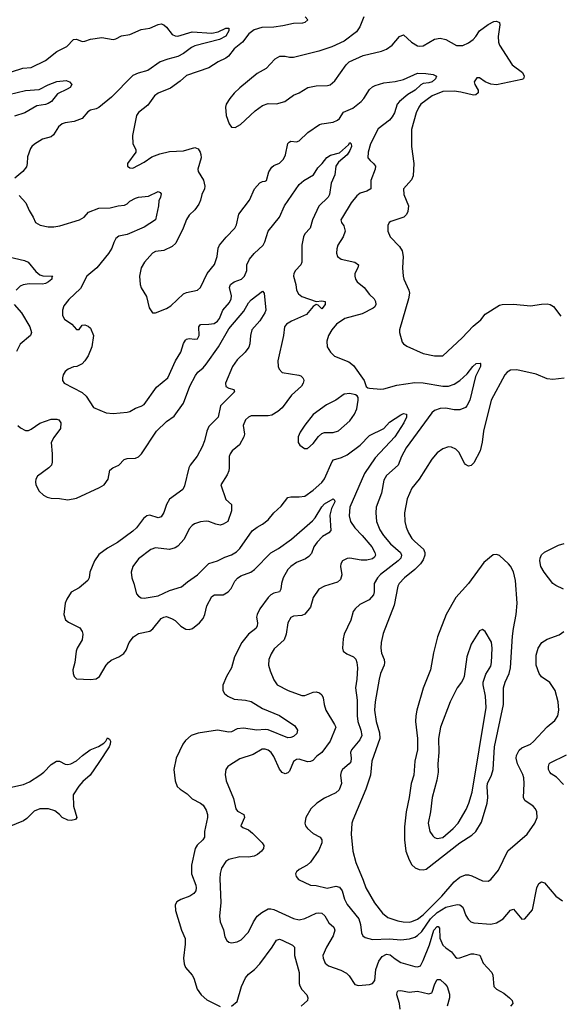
# Model space of a CAD drawing. Header units: inches. Extents: x 2134017 to 2292458, y 756222 to 916513.
# Tile 289 of 387: x 2222548 to 2226375, y 902344 to 909330. Entities that reach past the tile are written whole.
import ezdxf

# ---------------------------------------------------------------- set-up
doc = ezdxf.new("R2010")
doc.units = ezdxf.units.IN
doc.header["$MEASUREMENT"] = 0
doc.layers.add('C2920', color=7, linetype='Continuous')

msp = doc.modelspace()

# ---------------------------------------------------------------- linework, layer by layer
at = {"layer": 'C2920', "color": 5}
for points, elevation in [([(2222490, 908960.7), (2222570, 908985.2), (2222630, 908990.3), (2222730, 909039.6), (2222810, 909104.2), (2222881.2, 909138.8), (2222930, 909190.4), (2222950, 909192), (2222990, 909174.6), (2223010, 909176.9), (2223050, 909191.1), (2223130, 909202.6), (2223210.7, 909189.3), (2223230, 909193.4), (2223270, 909215.8), (2223330, 909225.2), (2223410, 909260.2), (2223470, 909268.9), (2223530, 909296.1), (2223550, 909299.6), (2223570, 909294.3), (2223590, 909277), (2223630, 909226), (2223650, 909216), (2223670, 909214), (2223770, 909244.1), (2223910, 909233.6), (2223956.6, 909243.4), (2224010, 909270.3), (2224030.5, 909270), (2224032, 909250), (2224010, 909214.3), (2223965.3, 909190), (2223790, 909144.4), (2223766.9, 909133.1), (2223710.1, 909089.9), (2223670, 909068.8), (2223598, 909050), (2223544, 909030), (2223455.5, 908970), (2223388.5, 908951.5), (2223350, 908933.3), (2223199.6, 908780.4), (2223110, 908708.2), (2223090, 908697.4), (2223050, 908687.6), (2223030, 908676.2), (2222990, 908629.7), (2222933, 908607), (2222870, 908597.4), (2222848.4, 908590), (2222823.7, 908570), (2222786.9, 908513.1), (2222770, 908498), (2222710, 908482.9), (2222652, 908448), (2222633.4, 908430), (2222623.9, 908416.1), (2222603.6, 908356.4), (2222601.8, 908310), (2222594.9, 908285.1), (2222570, 908254), (2222514, 908206)], 340), ([(2224572.7, 909350), (2224590.6, 909330), (2224570.8, 909310), (2224553.8, 909306.2), (2224490, 909302.5), (2224414.6, 909285.4), (2224350, 909277.7), (2224265.7, 909274.3), (2224210, 909257.4), (2224173.4, 909230), (2224129, 909171), (2224070, 909123.8), (2224028.1, 909071.9), (2224010, 909056.2), (2223956, 909030), (2223890, 908987.6), (2223730, 908933.5), (2223686.3, 908893.7), (2223616.5, 908843.5), (2223530, 908809.6), (2223504.4, 908790), (2223455.9, 908724.1), (2223390, 908671.8), (2223376.4, 908650), (2223348.9, 908508.9), (2223350.4, 908450.4), (2223370.8, 908410), (2223370.8, 908390), (2223311.3, 908310), (2223312, 908290), (2223330, 908278), (2223350, 908276), (2223430, 908318), (2223484.1, 908355.9), (2223542.5, 908377.5), (2223610, 908394.9), (2223710, 908399.2), (2223790, 908422.6), (2223813.5, 908413.5), (2223828.7, 908390), (2223833.4, 908373.4), (2223834, 908350), (2223811.8, 908270), (2223813.4, 908253.4), (2223851.3, 908191.3), (2223861.5, 908150), (2223858.5, 908130), (2223840.2, 908090), (2223831, 908049), (2223819.3, 908020.7), (2223790, 907980.7), (2223750, 907942), (2223730, 907912.7), (2223707.4, 907850), (2223656.1, 907743.9), (2223630, 907721.5), (2223570, 907693.3), (2223510, 907684.2), (2223490, 907673.6), (2223432.4, 907610), (2223410.4, 907570), (2223397.6, 907510), (2223403.1, 907450), (2223410, 907426.8), (2223446.1, 907366.1), (2223466.5, 907286.5), (2223490, 907250.6), (2223510, 907250.4), (2223590, 907282), (2223619.1, 907300.9), (2223710, 907386), (2223730, 907394.6), (2223808, 907412), (2223830, 907430.6), (2223878.3, 907530), (2223930, 907594), (2223947.2, 907650), (2223955.3, 907710), (2223965.1, 907730), (2224012.1, 907787.9), (2224074, 907850), (2224084.4, 907875.6), (2224101.4, 907950), (2224177.7, 908050), (2224212.6, 908130), (2224250, 908172.2), (2224270, 908183), (2224290, 908184.9), (2224297.2, 908190), (2224315.1, 908250), (2224335.3, 908284.7), (2224350, 908296.5), (2224390, 908312.9), (2224419.9, 908340.1), (2224433.5, 908370), (2224448.9, 908451.1), (2224458.6, 908461.4), (2224470, 908467), (2224510, 908463.6), (2224530, 908470.3), (2224591.3, 908528.7), (2224674.3, 908585.7), (2224690, 908592), (2224770, 908603), (2224802.7, 908617.3), (2224815.8, 908630), (2224845.2, 908674.8), (2224910, 908703.2), (2224968.7, 908750), (2224988.7, 908770), (2225030, 908834.6), (2225050, 908852.6), (2225070, 908863.2), (2225130, 908883.2), (2225210, 908891.8), (2225270, 908905.8), (2225370, 908950.2), (2225429.1, 908949.1), (2225480.5, 908940.5), (2225504.9, 908930), (2225496.5, 908910), (2225472.4, 908890), (2225450, 908882.2), (2225410, 908877.3), (2225392.5, 908867.5), (2225352, 908830), (2225301.5, 908798.5), (2225240.9, 908750), (2225225.3, 908730), (2225205.5, 908670), (2225190, 908639.8), (2225170, 908617.8), (2225090, 908556.4), (2225035.2, 908450), (2225019.6, 908390), (2225017.1, 908350), (2225033, 908330), (2225058, 908310), (2225070.3, 908290), (2225067.9, 908270), (2225039.4, 908190), (2225038.7, 908130), (2225010, 908114), (2224961.7, 908098.3), (2224939.2, 908080.8), (2224898.2, 908030), (2224837, 907930), (2224826.7, 907910), (2224830, 907892), (2224847.5, 907867.5), (2224857, 907830), (2224843.1, 907790), (2224805.3, 907730), (2224796.2, 907703.8), (2224793.8, 907673.8), (2224801.3, 907650), (2224827.3, 907630), (2224924, 907610), (2224950.4, 907590), (2224946, 907570), (2224924.9, 907530), (2224924, 907510), (2224929.2, 907489.2), (2224941.3, 907470), (2224990.1, 907430.1), (2225030, 907381.1), (2225062.6, 907350), (2225072.4, 907330), (2225073.6, 907310), (2225066.3, 907293.7), (2225056, 907284), (2224977, 907243), (2224854.9, 907210), (2224794.6, 907170), (2224760.8, 907130), (2224738.3, 907090), (2224727.2, 907050), (2224728.7, 907010), (2224752.2, 906970), (2224781.6, 906941.6), (2224881.7, 906901.7), (2224916.2, 906876.2), (2224990.6, 906770), (2225006.4, 906726.4), (2225018, 906718), (2225030, 906716), (2225108.2, 906708.2), (2225130, 906710.4), (2225223.5, 906736.5), (2225350, 906755.9), (2225410, 906754.1), (2225550, 906730.8), (2225590, 906730.2), (2225630, 906743.5), (2225669.2, 906770.7), (2225722.4, 906817.6), (2225761.3, 906870), (2225784.5, 906890), (2225813.4, 906893.4), (2225817.3, 906890), (2225815.3, 906870), (2225781.7, 906798.3), (2225741.6, 906630), (2225720.3, 906590), (2225710, 906578.9), (2225670, 906561.3), (2225630, 906561.8), (2225570, 906572.6), (2225530, 906570.5), (2225490, 906555.9), (2225470, 906539.9), (2225290, 906292.8), (2225256.2, 906230), (2225232.1, 906170), (2225150, 906095.6), (2225130, 906062), (2225112.9, 905970), (2225075.9, 905870), (2225073, 905830), (2225079.7, 905770), (2225102, 905710), (2225129.3, 905670), (2225177.1, 905610), (2225247.7, 905550), (2225256.1, 905530), (2225250.1, 905510), (2225231.8, 905490), (2225107.2, 905392.8), (2225085.5, 905370), (2225061.5, 905330), (2225062.8, 905270), (2225057.3, 905250), (2225025.7, 905214.3), (2224960.2, 905179.8), (2224926.4, 905150), (2224914, 905130), (2224895.3, 905070), (2224850.3, 904970), (2224842.3, 904937.7), (2224836.5, 904870), (2224842, 904850), (2224867.7, 904830), (2224916.5, 904810), (2224932.1, 904792.1), (2224940.2, 904770), (2224943.2, 904730), (2224939.8, 904650), (2224929.2, 904589.2), (2224941.8, 904501.8), (2224940.4, 904390), (2224946.3, 904350), (2224968.3, 904290), (2224974.6, 904250), (2224960.7, 904219.3), (2224901.2, 904150), (2224894.5, 904130), (2224899.3, 904090), (2224895.3, 904064.7), (2224884.7, 904050), (2224837.6, 904010), (2224827.3, 903992.7), (2224823.7, 903970), (2224830.2, 903910), (2224814.4, 903865.6), (2224790, 903843.5), (2224710, 903805.4), (2224655.8, 903770), (2224612.4, 903730), (2224576.4, 903670), (2224570.4, 903630), (2224575.5, 903610), (2224588, 903590), (2224630, 903555.3), (2224678, 903530), (2224690.2, 903510.2), (2224690.2, 903490), (2224670, 903437), (2224610, 903353.2), (2224586, 903330), (2224530, 903300.9), (2224510, 903284), (2224504.9, 903270), (2224508.7, 903250), (2224524.4, 903230), (2224610, 903188.4), (2224650, 903186.7), (2224728.1, 903168.1), (2224790, 903182.6), (2224815, 903175), (2224834.3, 903150), (2224851.1, 903090), (2224870.8, 903050.8), (2224952.7, 902950), (2224965, 902910), (2224972.9, 902850), (2224982.4, 902830), (2224997.3, 902817.3), (2225050, 902802.9), (2225170, 902807.8), (2225250, 902800.9), (2225312.8, 902807.2), (2225350, 902820.2), (2225370, 902832.3), (2225399, 902861), (2225461.6, 902950), (2225510, 902994.8), (2225570, 903031.9), (2225650, 903051.1), (2225670, 903048.9), (2225690, 903032.2), (2225712.8, 902972.8), (2225727.6, 902947.6), (2225748.4, 902928.4), (2225770, 902920.9), (2225890, 902911.3), (2225930, 902921.1), (2225976.8, 902950), (2226030, 903012.7), (2226050, 903018), (2226110, 902947.7), (2226130, 902950.7), (2226185.1, 903014.9), (2226215, 903170), (2226230, 903201.6), (2226250, 903212.4), (2226270, 903204.9), (2226350, 903111.5), (2226397, 903077)], 360), ([(2224989.2, 909350), (2224960.7, 909279.3), (2224935.6, 909244.4), (2224850, 909178.4), (2224762, 909138), (2224670, 909105.6), (2224490, 909060.9), (2224460.7, 909060.7), (2224430, 909069.2), (2224390, 909069), (2224358, 909050), (2224295.2, 908984.8), (2224231.9, 908948.1), (2224110, 908846.6), (2224070, 908809.5), (2224037.1, 908770), (2224013, 908730), (2224008.2, 908710), (2224012.2, 908650), (2224032.7, 908590), (2224050, 908568), (2224075.9, 908564.1), (2224112.9, 908587.1), (2224217.1, 908682.9), (2224270, 908720.4), (2224310, 908734.4), (2224370, 908733.7), (2224429, 908750), (2224490, 908793.4), (2224530, 908810.6), (2224591.5, 908848.5), (2224650, 908860.4), (2224730, 908862.4), (2224750, 908868.4), (2224783.3, 908896.7), (2224863.7, 909010), (2224885.2, 909030), (2224984.2, 909075.8), (2225113.2, 909106.8), (2225150, 909120.3), (2225190, 909148.2), (2225242, 909210), (2225270, 909222), (2225325.7, 909170), (2225370, 909144.2), (2225382, 909142), (2225410, 909145.6), (2225490, 909192.1), (2225530, 909199.2), (2225570.1, 909190.1), (2225646.5, 909146.5), (2225690, 909147.3), (2225730, 909164.7), (2225764, 909190), (2225783.1, 909210), (2225808.9, 909251.1), (2225870, 909297.1), (2225910, 909318), (2225930, 909320.4), (2225950, 909310.5), (2225953.9, 909293.9), (2225941.2, 909210), (2225943.1, 909170), (2225950.3, 909150), (2226041.3, 909010), (2226114.3, 908954.3), (2226126.7, 908930), (2226120.7, 908910), (2226110, 908904.7), (2225930, 908868), (2225890, 908871.5), (2225849.6, 908889.7), (2225810, 908917.6), (2225790, 908917.6), (2225770.4, 908890), (2225775.8, 908870), (2225800.4, 908830), (2225799.3, 908810), (2225783.9, 908796.1), (2225765.5, 908794.5), (2225676.8, 908816.8), (2225630, 908823.2), (2225550, 908820.1), (2225472.4, 908790), (2225393.8, 908730), (2225378.6, 908710), (2225359.7, 908670), (2225326.9, 908550), (2225325.8, 908430), (2225342.9, 908310), (2225338.5, 908221.5), (2225327.4, 908192.6), (2225270.4, 908129.7), (2225272.9, 908090), (2225306.2, 908010), (2225301.3, 907970), (2225291.5, 907948.5), (2225272, 907930), (2225181.3, 907898.7), (2225168, 907890), (2225158.4, 907870), (2225159.3, 907830), (2225174.9, 907790), (2225241.4, 907721.4), (2225259.6, 907690), (2225266.7, 907650), (2225263.6, 907570), (2225267.2, 907510), (2225272.2, 907490), (2225308.9, 907410), (2225311.7, 907390), (2225306, 907350), (2225242, 907130), (2225240.7, 907110), (2225261.4, 907041.4), (2225269, 907029), (2225292.7, 907012.7), (2225410, 906961.5), (2225490, 906946), (2225550, 906944.4), (2225686.9, 907073.1), (2225764.9, 907155.1), (2225819.4, 907200.6), (2225850, 907239.5), (2225950, 907304.4), (2225970, 907310.3), (2226050, 907312), (2226170, 907299.6), (2226250, 907312.6), (2226290, 907313.1), (2226310, 907308.2), (2226334.1, 907294.1), (2226385.5, 907225.5)], 380), ([(2222470, 908798.9), (2222588.4, 908828.4), (2222686.1, 908833.9), (2222750, 908867.9), (2222810, 908891.2), (2222877.5, 908897.5), (2222901, 908890), (2222918, 908870), (2222904.7, 908850), (2222883.4, 908836.6), (2222814.9, 908805.1), (2222772.2, 908750), (2222750, 908736), (2222730, 908728.2), (2222670, 908719), (2222584.9, 908670), (2222510, 908646)], 320), ([(2222543.1, 908083.1), (2222590.9, 908030.9), (2222616, 907976), (2222644.4, 907930), (2222660.7, 907890), (2222691.8, 907871.8), (2222750, 907860.2), (2222790, 907859.7), (2222832.2, 907867.8), (2222972.3, 907910), (2223004, 907930), (2223034.9, 907965.1), (2223110, 907992.9), (2223190, 907994), (2223245.2, 908010), (2223290, 908015.2), (2223310, 908023.1), (2223330, 908041.3), (2223370, 908063.1), (2223390, 908070.3), (2223462.4, 908077.6), (2223530, 908110.7), (2223544.7, 908104.7), (2223550, 908094), (2223546, 908070), (2223534.9, 908045.1), (2223532, 908010), (2223510, 907909.4), (2223430, 907858.9), (2223310, 907805.8), (2223250, 907793.8), (2223230, 907777.4), (2223214.9, 907750), (2223201.1, 907710), (2223176.8, 907670), (2223095, 907570), (2223024, 907510), (2222978.1, 907421.9), (2222895.6, 907344.4), (2222861, 907299), (2222850.3, 907270), (2222850.4, 907250), (2222852.4, 907230), (2222864.7, 907204.7), (2222918, 907170), (2222950, 907131.3), (2222970, 907132), (2222990, 907162), (2223010, 907164.7), (2223034.4, 907154.4), (2223050, 907142), (2223070.8, 907090), (2223060.5, 907010), (2223034, 906946), (2223010.5, 906909.5), (2222990, 906889.2), (2222952, 906870), (2222930, 906866), (2222891.3, 906850), (2222870, 906832.7), (2222856.3, 906810), (2222850.6, 906790), (2222850.8, 906770), (2222862.8, 906750), (2222990, 906685.3), (2223018.3, 906658.3), (2223070, 906579.3), (2223160.7, 906540.7), (2223210, 906536.4), (2223310, 906544.9), (2223330, 906550.5), (2223370, 906573.4), (2223410, 906586.8), (2223430, 906598.8), (2223518.2, 906721.8), (2223598.7, 906790), (2223652.9, 906910), (2223690, 906970.4), (2223710, 907032.4), (2223723.1, 907056.9), (2223730, 907064.4), (2223750, 907068.4), (2223790, 907062.4), (2223810, 907065.7), (2223820.9, 907090), (2223818.3, 907150), (2223830, 907168.2), (2223890, 907168.8), (2223925.9, 907174.1), (2223949.7, 907190), (2223964.5, 907210), (2223988.9, 907270), (2224036.3, 907323.7), (2224047.9, 907350), (2224048.9, 907370), (2224036.8, 907430), (2224043.5, 907450), (2224070, 907469.2), (2224120.7, 907490), (2224142.6, 907510), (2224158.3, 907550), (2224158.7, 907590), (2224177.4, 907630), (2224211.1, 907670), (2224273.5, 907730), (2224287.3, 907752.7), (2224309.8, 907830.2), (2224390.8, 907930), (2224426.6, 908010), (2224530, 908159.5), (2224562, 908190), (2224630.5, 908229.5), (2224661.8, 908278.2), (2224694, 908310), (2224727.1, 908352.9), (2224752.3, 908367.7), (2224815.5, 908384.5), (2224878.8, 908441.2), (2224890, 908458.8), (2224898.8, 908450), (2224901.6, 908430), (2224890, 908400.9), (2224870.2, 908370), (2224810, 908318.3), (2224791.2, 908290), (2224782, 908230), (2224758, 908170), (2224746, 908090), (2224736, 908070), (2224670, 908006.4), (2224624.2, 907910), (2224608.1, 907851.9), (2224570.2, 907810), (2224560.9, 907790), (2224549.4, 907730), (2224549.1, 907610), (2224541.7, 907590), (2224503.1, 907550), (2224492, 907530), (2224490.3, 907510), (2224506, 907450), (2224510.3, 907410.3), (2224524.8, 907384.8), (2224550, 907366.5), (2224650, 907330.6), (2224690, 907334.9), (2224714, 907330), (2224714.4, 907310), (2224690, 907279), (2224664.7, 907304.7), (2224650, 907309.2), (2224630, 907296), (2224581.1, 907238.9), (2224475.3, 907190), (2224441.3, 907170), (2224425.3, 907150), (2224419.5, 907090), (2224379.6, 906910), (2224382, 906870), (2224389.2, 906849.2), (2224410, 906827.8), (2224528.1, 906808.1), (2224542, 906802), (2224556.4, 906790), (2224559.9, 906779.9), (2224562.6, 906770), (2224558.3, 906750), (2224546, 906730), (2224475.1, 906664.9), (2224410, 906575.6), (2224379.5, 906550), (2224335.4, 906524.6), (2224310, 906518.4), (2224190, 906519.7), (2224170, 906509.6), (2224148.5, 906490), (2224133.4, 906450), (2224142.6, 906390), (2224137, 906370), (2224107, 906313), (2224054.9, 906270), (2224040.3, 906250), (2224033.7, 906230), (2224034, 906150), (2224030.3, 906129.7), (2224018.3, 906101.7), (2223973.4, 906030), (2224010, 905924.7), (2224051, 905890), (2224050, 905846), (2224024.7, 905770), (2223992, 905750), (2223970, 905743.7), (2223938, 905750), (2223890, 905769.5), (2223871.5, 905771.5), (2223830, 905767.6), (2223786.6, 905753.4), (2223770, 905742), (2223750, 905718), (2223715.3, 905644.7), (2223670, 905594.7), (2223650, 905582), (2223610, 905571.1), (2223510, 905582.2), (2223478, 905570), (2223390, 905504.7), (2223350.3, 905450), (2223338, 905410), (2223343.1, 905370), (2223358.4, 905330), (2223375.5, 905255.5), (2223390, 905238.8), (2223410, 905228), (2223430, 905226), (2223530, 905242), (2223610, 905278.8), (2223695.1, 905304.9), (2223737.5, 905342.5), (2223810, 905391.6), (2223888.9, 905471.1), (2223950.8, 905489.2), (2224003.9, 905516.1), (2224050, 905532.4), (2224086.5, 905553.5), (2224110, 905577.6), (2224196.6, 905703.4), (2224232.3, 905730), (2224270, 905750.3), (2224310, 905782), (2224349.8, 905830.2), (2224401.6, 905878.4), (2224450, 905939.5), (2224470, 905945.3), (2224530, 905944.2), (2224570, 905950.3), (2224630, 905992.8), (2224690, 906046.9), (2224710, 906072.9), (2224765, 906195), (2224773.8, 906206.2), (2224830, 906223), (2224870, 906243.2), (2224962.9, 906310), (2225030, 906380.2), (2225131.1, 906428.9), (2225170, 906474.9), (2225250, 906527), (2225270, 906535.6), (2225290.4, 906530), (2225291.5, 906510), (2225272.1, 906470), (2225209.5, 906370), (2225070, 906220.6), (2224994.5, 906110), (2224890.2, 905870), (2224883.5, 905810), (2224894.4, 905770), (2224923.9, 905723.9), (2224976.8, 905670), (2225044.4, 905590), (2225067.2, 905550), (2225070.3, 905530), (2225064.4, 905515.6), (2225050, 905503.9), (2225010, 905494.6), (2224970, 905494.6), (2224890, 905508.6), (2224870, 905506.6), (2224837.3, 905490), (2224824.4, 905470), (2224823.6, 905450), (2224833.5, 905390), (2224823.2, 905356.8), (2224801.1, 905338.9), (2224709.2, 905310.8), (2224670.2, 905289.8), (2224630.3, 905230), (2224610, 905160.9), (2224570, 905112.3), (2224550, 905103.6), (2224490, 905098.7), (2224470, 905089.4), (2224449, 905051), (2224437.4, 904970), (2224422.6, 904930), (2224353.3, 904866.7), (2224330.3, 904830), (2224314.6, 904790), (2224312.9, 904750), (2224323.6, 904710), (2224350, 904646.8), (2224374, 904610), (2224450.8, 904570), (2224550, 904536), (2224570, 904534.3), (2224630, 904559), (2224650, 904560.3), (2224673.7, 904553.7), (2224690, 904540.5), (2224699.4, 904519.4), (2224707.2, 904470), (2224719.8, 904430), (2224781.2, 904330), (2224789.2, 904310), (2224750.7, 904210), (2224690.1, 904129.9), (2224655.7, 904104.3), (2224626.6, 904073.4), (2224610, 904065.8), (2224590, 904065), (2224530, 904083.1), (2224510, 904080.4), (2224490, 904065.6), (2224461.3, 903998.7), (2224450, 903986.3), (2224430, 903979.7), (2224410, 903988.7), (2224390, 904011.1), (2224350, 904102.4), (2224330.8, 904130), (2224310, 904146.2), (2224290, 904153.8), (2224267, 904153), (2224204.2, 904115.8), (2224110, 904085.4), (2224038.6, 904041.4), (2224024, 904030), (2224010.5, 904010), (2224005.8, 903974.2), (2224013.1, 903930), (2224065, 903805), (2224081.1, 903730), (2224093.4, 903713.4), (2224138, 903690), (2224141.1, 903670), (2224117.3, 903610), (2224130, 903597.3), (2224170, 903581.6), (2224198, 903558), (2224268.4, 903490), (2224279.5, 903470), (2224277, 903450), (2224263.7, 903430), (2224234, 903406), (2224210, 903394.2), (2224170, 903388.7), (2224110, 903389.7), (2224030, 903371.3), (2224010, 903357), (2223978.9, 903310), (2223969.2, 903270.8), (2223966.5, 903233.5), (2223974.7, 903065.3), (2223965.7, 902970), (2223970.4, 902930), (2223992.3, 902872.3), (2224003.2, 902823.2), (2224017.6, 902797.6), (2224030, 902785.3), (2224050, 902778.9), (2224090, 902786.3), (2224117.8, 902802.2), (2224170, 902855.5), (2224206.6, 902930), (2224232, 902968), (2224264.4, 902995.6), (2224310, 903020.2), (2224330, 903021.6), (2224350, 903016.5), (2224490, 902953.2), (2224530, 902943.9), (2224570, 902953.4), (2224650, 902989.3), (2224670, 902992.9), (2224690, 902990.2), (2224711.4, 902971.4), (2224740.8, 902920.8), (2224774.9, 902890), (2224782, 902870), (2224770.1, 902830), (2224725, 902750), (2224698, 902690), (2224699.3, 902670), (2224715.4, 902635.4), (2224737.4, 902617.4), (2224825, 902584.9), (2224864.7, 902564.7), (2224885, 902544.9), (2224925.3, 902485.3), (2224950, 902476.4), (2225030, 902484.4), (2225050, 902490.7), (2225066.3, 902513.7), (2225074.5, 902590), (2225095.5, 902650), (2225118.2, 902681.8), (2225150, 902700.1), (2225175, 902695), (2225210, 902665.3), (2225250, 902641.4), (2225350, 902611.6), (2225370, 902610.3), (2225390, 902616.4), (2225410, 902654.4), (2225453.5, 902766.5), (2225484.4, 902870), (2225510, 902895.5), (2225515.5, 902895.5), (2225525.1, 902885.1), (2225527.4, 902812.6), (2225550, 902764), (2225570, 902744.4), (2225610, 902717), (2225638.2, 902678.2), (2225650, 902671.7), (2225670, 902673.6), (2225750, 902700.7), (2225770, 902701.3), (2225811.3, 902691.3), (2225834.6, 902634.6), (2225897, 902570), (2225904.2, 902550), (2225910.6, 902470), (2225930.7, 902450), (2225982.5, 902422.5), (2226022, 902390), (2226040.4, 902370), (2226046, 902350), (2226028, 902330)], 340), ([(2222470, 907647.2), (2222582.4, 907622.4), (2222608.9, 907608.9), (2222662.6, 907542.6), (2222690, 907520.3), (2222712.6, 907512.6), (2222782, 907510), (2222776, 907504), (2222775.5, 907490), (2222753, 907470), (2222730, 907457.6), (2222710, 907453.3), (2222616, 907456), (2222571.7, 907448.3), (2222550, 907438.5), (2222522.8, 907410)], 320), ([(2222535.5, 906450), (2222552.9, 906432.9), (2222590, 906415.6), (2222610, 906416.1), (2222630, 906423.6), (2222690, 906467.4), (2222770, 906494.9), (2222810, 906494.9), (2222826, 906490), (2222839.3, 906470), (2222837.6, 906430), (2222790, 906366), (2222770.2, 906330), (2222777.7, 906250), (2222777.5, 906190), (2222772.4, 906170), (2222753.4, 906150), (2222674, 906090), (2222662.6, 906070), (2222658.7, 906050), (2222661.3, 906030), (2222685.5, 905985.5), (2222716, 905956), (2222742.3, 905942.3), (2222770, 905935.3), (2222830, 905933.8), (2222890, 905924.2), (2222950, 905935.6), (2223114, 906010), (2223146, 906030), (2223176.2, 906070), (2223187.3, 906132.7), (2223209.3, 906150.7), (2223251.9, 906168.1), (2223289.8, 906210.2), (2223310, 906216.9), (2223370, 906219.6), (2223391.3, 906228.7), (2223411.2, 906248.8), (2223518.3, 906410), (2223590, 906479.7), (2223642.5, 906517.5), (2223710, 906609.2), (2223754.3, 906730), (2223794.3, 906805.7), (2223811.5, 906828.5), (2223850, 906860.6), (2223870, 906886.5), (2223958.2, 907010), (2224030, 907137.3), (2224137.1, 907262.9), (2224170, 907320.3), (2224190, 907342.3), (2224270, 907402.8), (2224280.7, 907390), (2224292.8, 907270), (2224286, 907250), (2224250, 907192.9), (2224194, 907130), (2224184.2, 907090), (2224180.3, 907030), (2224173.7, 907006.3), (2224147.4, 906970), (2224090, 906915.8), (2224056.8, 906870), (2224007.8, 906750), (2224010, 906728.4), (2224030, 906714.9), (2224065.5, 906705.5), (2224070.4, 906690), (2223971.1, 906590), (2223954.9, 906510), (2223890, 906443.5), (2223875.7, 906410), (2223858.6, 906341.4), (2223841.8, 906298.2), (2223805.8, 906234.2), (2223756.9, 906170), (2223747.9, 906150), (2223717, 906023), (2223704.1, 905995.9), (2223610, 905927.4), (2223590.1, 905889.9), (2223570, 905832.8), (2223550, 905803.1), (2223530, 905795.6), (2223470, 905815.3), (2223450, 905809.7), (2223426.5, 905790), (2223375.3, 905724.7), (2223350, 905700.3), (2223240.6, 905619.4), (2223170, 905580.8), (2223110, 905534.2), (2223077.1, 905490), (2223045.2, 905410), (2223039.6, 905370), (2223030.3, 905350), (2222970, 905298.9), (2222912.7, 905267.3), (2222881.2, 905218.8), (2222870.3, 905189.7), (2222861.7, 905110), (2222871.8, 905071.8), (2222894.7, 905054.7), (2222975.3, 905015.3), (2222991.7, 904990), (2222995.6, 904970), (2222990.3, 904930), (2222954.9, 904870), (2222948.9, 904850), (2222937.6, 904770), (2222923.9, 904716.1), (2222926.4, 904690), (2222933.4, 904670), (2222950, 904653.4), (2223050, 904647.2), (2223090, 904652), (2223113.5, 904670), (2223160.3, 904750), (2223176.8, 904770), (2223195.5, 904784.5), (2223251.8, 904810), (2223287, 904833), (2223303.5, 904856.5), (2223323.1, 904910), (2223354.3, 904950), (2223390, 904973.8), (2223470, 904992.4), (2223491, 905009), (2223550, 905081.7), (2223570, 905091.7), (2223590, 905094.6), (2223630, 905079.6), (2223650, 905067.2), (2223690, 905027.6), (2223725.9, 905005.9), (2223750, 905002.8), (2223774.5, 905010), (2223824.2, 905050), (2223850, 905081.6), (2223862, 905110), (2223875, 905170), (2223910, 905238), (2223930, 905250.2), (2223990, 905249.4), (2224027.1, 905270), (2224047.1, 905292.9), (2224074.5, 905345.5), (2224092.1, 905367.9), (2224116, 905384), (2224187.2, 905410), (2224212.9, 905430), (2224330, 905547.3), (2224382.4, 905577.6), (2224474.8, 905645.2), (2224625.7, 905774.3), (2224643.8, 905796.2), (2224690, 905874.3), (2224710, 905893.8), (2224770, 905930.5), (2224781, 905921), (2224783, 905910), (2224758.2, 905861.8), (2224746.5, 905813.5), (2224754.2, 905705.8), (2224739.5, 905690), (2224696.4, 905663.6), (2224657.5, 905622.5), (2224633.8, 905590), (2224617.8, 905542.2), (2224599.7, 905520.3), (2224575.2, 905504.8), (2224510, 905479.2), (2224470, 905451.1), (2224450.1, 905430), (2224417.5, 905370), (2224404.8, 905330), (2224400.2, 905290), (2224390.3, 905270), (2224350, 905259.8), (2224330, 905249.8), (2224309.3, 905230), (2224250.2, 905150), (2224231.1, 905110), (2224227.6, 905090), (2224234.2, 905050), (2224232.6, 905027.4), (2224221.7, 905010), (2224170, 904969.7), (2224122.8, 904910), (2224071.4, 904810), (2224051.2, 904730), (2224014.9, 904670), (2223988.7, 904608.7), (2223988.7, 904570), (2223999.5, 904550), (2224023.8, 904530), (2224070, 904509.2), (2224150, 904502.2), (2224190, 904491.2), (2224270, 904443.5), (2224390, 904391.8), (2224499.5, 904319.5), (2224518.6, 904290), (2224514.3, 904265.7), (2224490, 904243), (2224470, 904236.1), (2224450, 904235.6), (2224311.2, 904291.2), (2224290, 904293.7), (2224228.7, 904288.7), (2224136.1, 904303.9), (2224090, 904297.2), (2224050, 904277.3), (2224030, 904273.8), (2223950, 904289), (2223813, 904267), (2223763.8, 904250), (2223724.6, 904215.4), (2223706, 904190), (2223656.9, 904090), (2223641.7, 904010), (2223650.3, 903930), (2223665.3, 903890), (2223684.9, 903870), (2223736.4, 903836.4), (2223770, 903801.2), (2223831, 903771), (2223850, 903755.8), (2223870, 903720.7), (2223879.6, 903690), (2223880.8, 903670), (2223859.5, 903570), (2223859.5, 903530), (2223847.4, 903510), (2223806.5, 903473.5), (2223791.3, 903450), (2223766, 903330), (2223766.4, 903270), (2223796.1, 903190), (2223799.6, 903170), (2223796, 903150), (2223783.1, 903130), (2223754.9, 903110), (2223690, 903088.2), (2223661.6, 903070), (2223650.4, 903050), (2223652.4, 903010), (2223695.3, 902870), (2223720.4, 902810), (2223721.3, 902770), (2223710.3, 902670), (2223714.9, 902630), (2223723.9, 902603.9), (2223771.7, 902550), (2223782.3, 902530), (2223807, 902450), (2223834.4, 902410), (2223875.1, 902375.1), (2223970, 902328.9)], 320), ([(2222508.7, 907310), (2222560.9, 907250), (2222618.4, 907150), (2222630.5, 907110), (2222624, 907090), (2222552, 907028), (2222524.9, 906975.1)], 320), ([(2226410, 906786), (2226330, 906777.6), (2226290, 906780.9), (2226210, 906814.4), (2226074, 906846), (2226030, 906843.1), (2226004.2, 906830), (2225988, 906810), (2225892.2, 906630), (2225837.4, 906410), (2225828.8, 906331.2), (2225812.9, 906270), (2225770, 906185.6), (2225750, 906166.3), (2225730, 906162.4), (2225710, 906173.6), (2225703, 906183), (2225661.4, 906261.4), (2225641.8, 906281.8), (2225610, 906296.9), (2225590, 906299.6), (2225550, 906285.6), (2225510, 906257.4), (2225470, 906211.3), (2225380.9, 906070), (2225330, 906005.6), (2225296.1, 905930), (2225276.9, 905830), (2225280.2, 905770), (2225288.4, 905730), (2225304.7, 905690), (2225330.2, 905650), (2225350, 905627.1), (2225412.9, 905572.8), (2225421.5, 905550), (2225420.9, 905530), (2225410, 905496.3), (2225390.2, 905470), (2225350, 905428.7), (2225277.2, 905370), (2225240.2, 905330), (2225229, 905311), (2225204.8, 905175.2), (2225125.3, 904974.7), (2225111.5, 904910), (2225108.7, 904870), (2225114.1, 904834.1), (2225132.2, 904790), (2225135, 904770), (2225131.8, 904750), (2225107.1, 904690), (2225097.4, 904650), (2225070.1, 904489.9), (2225065, 904430), (2225075.1, 904350), (2225098.9, 904270), (2225103.3, 904230), (2225044.4, 904070), (2225035, 903970), (2225002.9, 903870), (2224910.2, 903650), (2224904.7, 903630), (2224898.6, 903550), (2224911.5, 903430), (2224932.3, 903350), (2224984.6, 903224.6), (2225002.3, 903170), (2225064, 903064), (2225120.2, 902990), (2225160, 902960), (2225230, 902935.2), (2225268.2, 902928.2), (2225310, 902927.5), (2225330, 902930.9), (2225370, 902948.8), (2225410, 902978.3), (2225541.1, 903110), (2225630, 903211.7), (2225670, 903246.8), (2225710, 903262.3), (2225730, 903262), (2225755.5, 903255.5), (2225830, 903218.9), (2225870, 903217), (2225890, 903228.4), (2225944.8, 903295.2), (2226010, 903433.1), (2226147.6, 903550), (2226201.3, 903630), (2226217.4, 903670), (2226216.3, 903710), (2226206.3, 903730), (2226188.9, 903748.9), (2226131.3, 903790), (2226120.4, 903810), (2226125.6, 903910), (2226123.2, 903950), (2226115.4, 903975.4), (2226078, 904050), (2226069.1, 904090), (2226071, 904110), (2226090, 904145.8), (2226110, 904163), (2226170, 904189.2), (2226192.4, 904207.6), (2226290, 904312.2), (2226343.3, 904356.7), (2226363.6, 904390), (2226371.2, 904430), (2226368, 904490), (2226346.9, 904570), (2226308.1, 904628.1), (2226250, 904667.6), (2226231.5, 904691.5), (2226210.4, 904750.4), (2226210, 904822), (2226224.7, 904870), (2226250.7, 904910), (2226290, 904933.7), (2226375, 904965), (2226407.6, 904990)], 380), ([(2226406, 905290), (2226350, 905315.5), (2226330.4, 905330.4), (2226266.8, 905410), (2226243.4, 905450), (2226236.2, 905490), (2226239.2, 905510), (2226250, 905533), (2226270, 905551.8), (2226370, 905601.3), (2226410, 905613.1)], 380), ([(2222477.6, 903882.4), (2222575.6, 903904.4), (2222617.3, 903922.7), (2222691.4, 903968.6), (2222718.2, 903990), (2222770, 904044.9), (2222809.2, 904070), (2222830, 904068.4), (2222870, 904047.1), (2222890, 904045), (2222910, 904050.2), (2222950, 904070.2), (2222993.3, 904110), (2223048.6, 904150), (2223106.7, 904173.2), (2223144.2, 904195.8), (2223159.3, 904210), (2223170, 904234), (2223184.7, 904224.7), (2223190.7, 904210.7), (2223190.5, 904190.5), (2223182, 904170), (2223110, 904059.1), (2223047.3, 903970), (2222995.7, 903924.3), (2222967.5, 903892.5), (2222927, 903830), (2222928.4, 903750), (2222954, 903670), (2222944.5, 903655.5), (2222912.8, 903647.2), (2222890, 903649.4), (2222850, 903669.5), (2222831, 903691), (2222796.3, 903716.3), (2222751.8, 903731.8), (2222690, 903729.8), (2222650, 903714.2), (2222597.9, 903662.1), (2222574.6, 903645.4), (2222470, 903604)], 280), ([(2226404.5, 903904.5), (2226354.5, 903954.5), (2226318.3, 903978.3), (2226307, 903990), (2226298.7, 904010), (2226298.3, 904030), (2226304, 904050), (2226310, 904056), (2226426, 904114)], 360), ([(2224050, 902330.4), (2224090, 902364.4), (2224120.6, 902470), (2224149.3, 902530.7), (2224170, 902556.9), (2224212.2, 902590), (2224250, 902630.2), (2224339.2, 902750), (2224370, 902798.4), (2224390, 902804.9), (2224410, 902799.5), (2224483.4, 902763.4), (2224495.8, 902750), (2224496, 902690), (2224530.1, 902570), (2224530.2, 902490.2), (2224533.9, 902473.9), (2224548.7, 902448.7), (2224583.7, 902410), (2224590.4, 902390), (2224588.2, 902370), (2224543.8, 902330)], 320), ([(2225246, 902310), (2225241.4, 902350), (2225223.2, 902410), (2225224.1, 902430), (2225230, 902438.9), (2225250, 902440.5), (2225310, 902430.1), (2225370, 902437), (2225450, 902417.2), (2225470, 902424), (2225474.4, 902430), (2225491.3, 902488.7), (2225510, 902519.6), (2225530, 902519.2), (2225564.2, 902490), (2225579.7, 902470), (2225596.3, 902416.3), (2225595.4, 902390), (2225580.9, 902330)], 320)]:
    msp.add_lwpolyline(points, dxfattribs=dict(at, elevation=elevation))
for points, elevation in [([(2224890, 906678.4), (2224850, 906672.8), (2224789, 906631), (2224723.2, 906596.8), (2224630, 906529.4), (2224570, 906452.7), (2224537.3, 906402.7), (2224523, 906370), (2224523, 906330), (2224534, 906310), (2224566.7, 906286.7), (2224590, 906288), (2224630, 906323), (2224667.4, 906372.6), (2224690, 906392.7), (2224710, 906400.3), (2224770, 906402), (2224808.2, 906411.8), (2224890, 906484.4), (2224922, 906530), (2224938.3, 906570), (2224949.4, 906629.4), (2224949.1, 906649.1), (2224942, 906662), (2224929.3, 906669.3)], 360), ([(2225930, 905535.3), (2225906.4, 905533.6), (2225840.9, 905479.1), (2225732, 905330), (2225642.3, 905230), (2225573.8, 905110), (2225512.3, 904950), (2225482.3, 904837.7), (2225462.1, 904717.9), (2225410, 904587), (2225365.2, 904430), (2225357.4, 904390), (2225355.8, 904350), (2225370.1, 904230), (2225370.2, 904150), (2225350.2, 904070), (2225343, 903970), (2225323.5, 903910), (2225310.2, 903810), (2225289.2, 903710), (2225277.8, 903602.2), (2225277.1, 903510), (2225286.5, 903430), (2225309.4, 903369.4), (2225330, 903332.2), (2225352.9, 903312.9), (2225380.4, 903300.4), (2225410, 903296.9), (2225430, 903302.3), (2225670, 903490.1), (2225755.2, 903544.8), (2225782.5, 903570), (2225822.9, 903637.1), (2225863.9, 903770), (2225868, 903810), (2225862.5, 903890), (2225865.2, 903910), (2225894.1, 903970), (2225905.6, 904010), (2225915.1, 904170), (2225979.5, 904470), (2225979.3, 904590), (2225990, 904628.8), (2226019.2, 904690), (2226028.7, 904730), (2226043.7, 904956.3), (2226049.3, 905010.7), (2226069, 905110), (2226075.4, 905190), (2226063.9, 905350), (2226050, 905412.7), (2226030, 905452.3), (2226014.5, 905470), (2225950, 905529.2)], 420), ([(2225830, 905002), (2225810, 904994), (2225750, 904899.3), (2225718.9, 904810), (2225699.3, 904670), (2225692.7, 904650), (2225682.4, 904630), (2225650.4, 904590), (2225600.4, 904490), (2225533, 904310), (2225519.2, 904230), (2225520.2, 904130), (2225513.4, 904050), (2225515.9, 903990), (2225506.4, 903933.6), (2225473.6, 903810), (2225462.2, 903710), (2225445, 903630), (2225458, 903570), (2225478.9, 903538.9), (2225490, 903528.4), (2225510, 903519.5), (2225550, 903528.2), (2225623.5, 903590), (2225658.3, 903630), (2225713.6, 903726.4), (2225732.4, 903770), (2225756.6, 903850), (2225855.4, 904450), (2225852.3, 904530), (2225835.8, 904610), (2225836.3, 904630), (2225853.7, 904686.3), (2225890, 904744), (2225894.5, 904770), (2225899.1, 904870), (2225893.4, 904913.4), (2225850, 904988.7)], 440)]:
    msp.add_lwpolyline(points, close=True, dxfattribs=dict(at, elevation=elevation))

doc.saveas('drawing.dxf')
